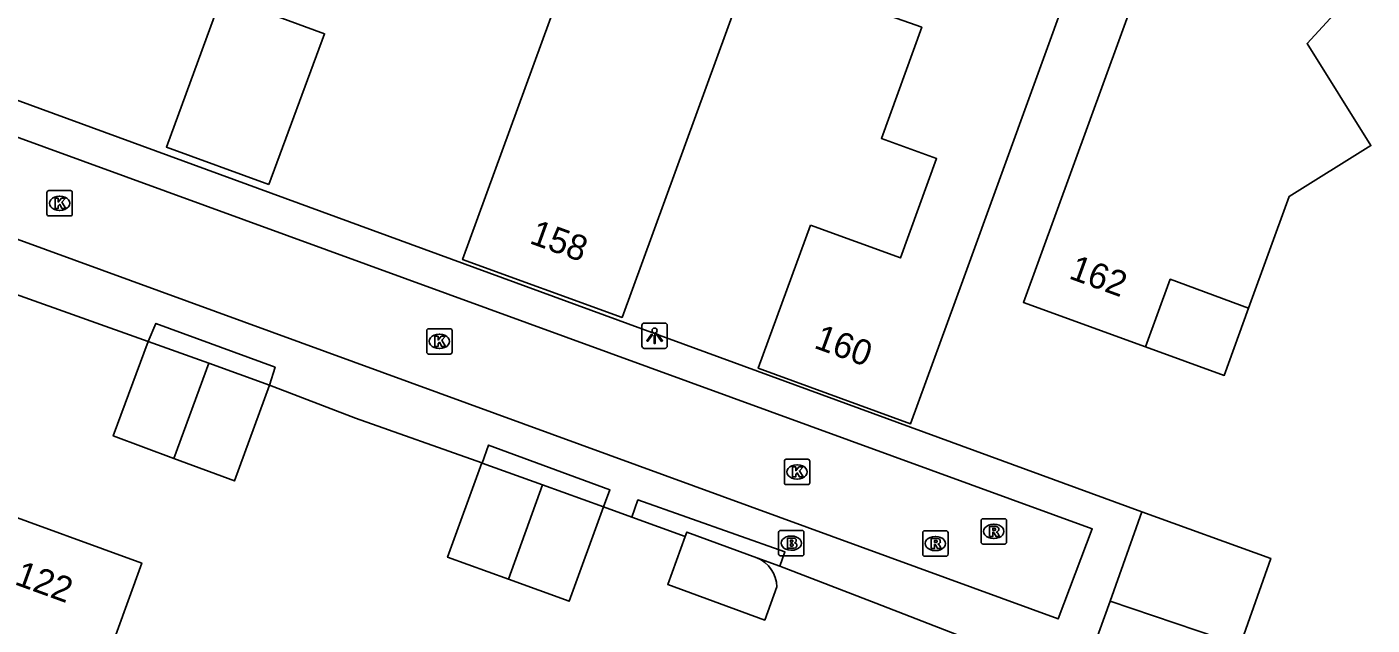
# Model space of a CAD drawing. Extents: x 155275 to 156263, y 382654 to 383635.
# Drawn here: x 156136.5 to 156189.5, y 383087.6 to 383111.2 of the extents above; entities that cross this region are included whole.
import ezdxf

# ---------------------------------------------------------------- set-up
doc = ezdxf.new("R2010")
doc.units = 0
for name, color, linetype in [('IMGEO_Brandkraan', 7, 'Continuous'), ('IMGEO_Haag', 7, 'Continuous'), ('IMGEO_Hek', 7, 'Continuous'), ('IMGEO_Kolk', 7, 'Continuous'), ('IMGEO_Lichtpunt', 7, 'Continuous'), ('IMGEO_Pand', 7, 'Continuous'), ('IMGEO_Pand_nummerreeks', 7, 'Continuous'), ('IMGEO_Pand_overbouw', 7, 'Continuous'), ('IMGEO_Rijbaan_lokaal_open', 7, 'Continuous'), ('IMGEO_Rioolput', 7, 'Continuous'), ('IMGEO_Voetpad_open', 7, 'Continuous')]:
    doc.layers.add(name, color=color, linetype=linetype)

msp = doc.modelspace()

# ---------------------------------------------------------------- linework, layer by layer
at = {"layer": 'IMGEO_Brandkraan'}
for p, q in [((156166.11, 383090.435), (156166.11, 383091.287)), ((156166.185, 383091.361), (156167.037, 383091.361)), ((156166.598, 383091.141), (156166.623, 383091.141)), ((156167.111, 383091.287), (156167.111, 383090.435)), ((156167.037, 383090.361), (156166.185, 383090.361)), ((156166.621, 383090.581), (156166.596, 383090.581))]:
    msp.add_line(p, q, dxfattribs=at)
for points in [[(156166.11, 383090.435), (156166.11, 383091.287)], [(156166.185, 383091.361), (156167.037, 383091.361)], [(156166.458, 383091.061), (156166.458, 383090.661), (156166.671, 383090.661)], [(156166.689, 383091.061), (156166.458, 383091.061)], [(156166.637, 383090.98), (156166.583, 383090.98), (156166.583, 383090.904)], [(156166.583, 383090.904), (156166.636, 383090.904)], [(156167.111, 383091.287), (156167.111, 383090.435)], [(156167.037, 383090.361), (156166.185, 383090.361)], [(156166.645, 383090.828), (156166.583, 383090.828), (156166.583, 383090.747)], [(156166.583, 383090.747), (156166.645, 383090.747)]]:
    msp.add_lwpolyline(points, dxfattribs=at)
for centre, radius, start, end in [((156166.187, 383091.285), 0.0765, 91.552, 178.448), ((156166.187, 383091.285), 0.0765, 91.552, 178.448), ((156166.638, 383090.942), 0.0379, 267.8285, 90.9355), ((156166.693, 383090.916), 0.145, 59.4692, 91.5367), ((156166.718, 383090.963), 0.0922, 285.5137, 58.1501), ((156166.723, 383090.771), 0.105, 301.3115, 78.989), ((156167.035, 383091.285), 0.0765, 1.552, 88.448), ((156167.035, 383091.285), 0.0765, 1.552, 88.448), ((156166.187, 383090.437), 0.0765, 181.552, 268.448), ((156166.187, 383090.437), 0.0765, 181.552, 268.448), ((156166.646, 383090.787), 0.0404, 269.8759, 90.5077), ((156166.677, 383090.912), 0.251, 268.6676, 293.5347), ((156167.035, 383090.437), 0.0765, 271.552, 358.448), ((156167.035, 383090.437), 0.0765, 271.552, 358.448)]:
    msp.add_arc(centre, radius, start, end, dxfattribs=at)
for centre, major_axis, ratio, start_param, end_param in [((156166.597, 383090.861), (-0.387, 0.002), 0.722429, 4.712389, 7.853982), ((156166.622, 383090.861), (-0.39, 0.002), 0.717154, 1.570796, 4.712389)]:
    msp.add_ellipse(centre, major_axis=major_axis, ratio=ratio, start_param=start_param, end_param=end_param, dxfattribs=at)
at = {"layer": 'IMGEO_Haag'}
for points in [[(156162.431, 383091.123), (156160.322, 383091.886)], [(156166.165, 383089.955), (156165.257, 383090.285)]]:
    msp.add_lwpolyline(points, dxfattribs=at)
at = {"layer": 'IMGEO_Hek'}
for points in [[(156154.401, 383094.026), (156149.426, 383095.789)], [(156166.165, 383089.955), (156165.257, 383090.285)], [(156169.941, 383088.491), (156166.165, 383089.955)]]:
    msp.add_lwpolyline(points, dxfattribs=at)
at = {"layer": 'IMGEO_Kolk'}
for p, q in [((156137.253, 383103.835), (156137.253, 383104.687)), ((156137.328, 383104.761), (156138.18, 383104.761)), ((156138.254, 383104.687), (156138.254, 383103.835)), ((156137.741, 383104.541), (156137.766, 383104.541)), ((156138.18, 383103.761), (156137.328, 383103.761)), ((156137.764, 383103.981), (156137.739, 383103.981)), ((156152.234, 383098.39), (156152.234, 383099.242)), ((156152.309, 383099.316), (156153.161, 383099.316)), ((156152.722, 383099.096), (156152.747, 383099.096)), ((156153.235, 383099.242), (156153.235, 383098.39)), ((156153.161, 383098.316), (156152.309, 383098.316)), ((156152.745, 383098.536), (156152.72, 383098.536)), ((156166.34, 383093.243), (156166.34, 383094.095)), ((156166.415, 383094.169), (156167.267, 383094.169)), ((156167.341, 383094.095), (156167.341, 383093.243)), ((156166.828, 383093.949), (156166.853, 383093.949)), ((156167.267, 383093.169), (156166.415, 383093.169)), ((156166.851, 383093.389), (156166.826, 383093.389))]:
    msp.add_line(p, q, dxfattribs=at)
for points in [[(156137.253, 383103.835), (156137.253, 383104.687)], [(156137.328, 383104.761), (156138.18, 383104.761)], [(156138.254, 383104.687), (156138.254, 383103.835)], [(156137.574, 383104.461), (156137.697, 383104.461), (156137.697, 383104.31), (156137.827, 383104.461), (156137.991, 383104.461), (156137.845, 383104.31), (156137.998, 383104.061), (156137.846, 383104.061), (156137.761, 383104.225), (156137.697, 383104.158), (156137.697, 383104.061), (156137.574, 383104.061), (156137.574, 383104.461)], [(156138.18, 383103.761), (156137.328, 383103.761)], [(156152.234, 383098.39), (156152.234, 383099.242)], [(156152.309, 383099.316), (156153.161, 383099.316)], [(156152.555, 383099.016), (156152.678, 383099.016), (156152.678, 383098.865), (156152.808, 383099.016), (156152.972, 383099.016), (156152.826, 383098.865), (156152.979, 383098.616), (156152.827, 383098.616), (156152.742, 383098.78), (156152.678, 383098.713), (156152.678, 383098.616), (156152.555, 383098.616), (156152.555, 383099.016)], [(156153.235, 383099.242), (156153.235, 383098.39)], [(156153.161, 383098.316), (156152.309, 383098.316)], [(156166.34, 383093.243), (156166.34, 383094.095)], [(156166.415, 383094.169), (156167.267, 383094.169)], [(156167.341, 383094.095), (156167.341, 383093.243)], [(156166.661, 383093.869), (156166.784, 383093.869), (156166.784, 383093.718), (156166.914, 383093.869), (156167.078, 383093.869), (156166.932, 383093.718), (156167.085, 383093.469), (156166.933, 383093.469), (156166.848, 383093.633), (156166.784, 383093.566), (156166.784, 383093.469), (156166.661, 383093.469), (156166.661, 383093.869)], [(156167.267, 383093.169), (156166.415, 383093.169)]]:
    msp.add_lwpolyline(points, dxfattribs=at)
for centre, start, end in [((156137.33, 383104.685), 91.552, 178.448), ((156137.33, 383104.685), 91.552, 178.448), ((156138.178, 383104.685), 1.552, 88.448), ((156138.178, 383104.685), 1.552, 88.448), ((156137.33, 383103.837), 181.552, 268.448), ((156137.33, 383103.837), 181.552, 268.448), ((156138.178, 383103.837), 271.552, 358.448), ((156138.178, 383103.837), 271.552, 358.448), ((156152.311, 383099.24), 91.552, 178.448), ((156152.311, 383099.24), 91.552, 178.448), ((156153.159, 383099.24), 1.552, 88.448), ((156153.159, 383099.24), 1.552, 88.448), ((156152.311, 383098.392), 181.552, 268.448), ((156152.311, 383098.392), 181.552, 268.448), ((156153.159, 383098.392), 271.552, 358.448), ((156153.159, 383098.392), 271.552, 358.448), ((156166.417, 383094.093), 91.552, 178.448), ((156166.417, 383094.093), 91.552, 178.448), ((156167.265, 383094.093), 1.552, 88.448), ((156167.265, 383094.093), 1.552, 88.448), ((156166.417, 383093.245), 181.552, 268.448), ((156166.417, 383093.245), 181.552, 268.448), ((156167.265, 383093.245), 271.552, 358.448), ((156167.265, 383093.245), 271.552, 358.448)]:
    msp.add_arc(centre, 0.0765, start, end, dxfattribs=at)
for centre, major_axis, ratio, start_param, end_param in [((156137.74, 383104.261), (-0.387, 0.002), 0.722429, 4.712389, 7.853982), ((156137.765, 383104.261), (-0.39, 0.002), 0.717154, 1.570796, 4.712389), ((156152.721, 383098.816), (-0.387, 0.002), 0.722429, 4.712389, 7.853982), ((156152.746, 383098.816), (-0.39, 0.002), 0.717154, 1.570796, 4.712389), ((156166.827, 383093.669), (-0.387, 0.002), 0.722429, 4.712389, 7.853982), ((156166.852, 383093.669), (-0.39, 0.002), 0.717154, 1.570796, 4.712389)]:
    msp.add_ellipse(centre, major_axis=major_axis, ratio=ratio, start_param=start_param, end_param=end_param, dxfattribs=at)
at = {"layer": 'IMGEO_Lichtpunt'}
for p, q in [((156160.721, 383099.442), (156160.721, 383098.635)), ((156160.721, 383099.442), (156160.721, 383098.635)), ((156161.623, 383099.537), (156160.815, 383099.537)), ((156161.623, 383099.537), (156160.815, 383099.537)), ((156161.717, 383098.635), (156161.717, 383099.442)), ((156161.717, 383098.635), (156161.717, 383099.442)), ((156160.815, 383098.541), (156161.623, 383098.541)), ((156160.815, 383098.541), (156161.623, 383098.541))]:
    msp.add_line(p, q, dxfattribs=at)
for points in [[(156161.095, 383099.106), (156161.134, 383099.078), (156160.946, 383098.816), (156160.908, 383098.843), (156161.095, 383099.106)], [(156161.197, 383099.058), (156161.244, 383099.058), (156161.244, 383098.736), (156161.197, 383098.736), (156161.197, 383099.058)], [(156161.307, 383099.078), (156161.345, 383099.105), (156161.532, 383098.843), (156161.493, 383098.815), (156161.307, 383099.078)]]:
    msp.add_lwpolyline(points, dxfattribs=at)
msp.add_circle((156161.22, 383099.24), 0.0994, dxfattribs=at)
for centre, start, end in [((156160.815, 383099.442), 90, 180), ((156160.815, 383099.442), 90, 180), ((156161.623, 383099.442), 0, 90), ((156161.623, 383099.442), 0, 90), ((156160.815, 383098.635), 180, 270), ((156160.815, 383098.635), 180, 270), ((156161.623, 383098.635), 270, 0), ((156161.623, 383098.635), 270, 360)]:
    msp.add_arc(centre, 0.0946, start, end, dxfattribs=at)
at = {"layer": 'IMGEO_Pand'}
for points in [[(156168.251, 383122.55), (156159.939, 383099.763), (156153.646, 383102.044), (156157.377, 383112.286)], [(156167.368, 383103.403), (156170.922, 383102.108), (156172.345, 383106.024), (156170.164, 383106.816), (156171.758, 383111.199), (156168.534, 383112.343), (156172.188, 383122.334), (156178.674, 383119.993), (156177.825, 383117.591), (156179.155, 383117.122), (156178, 383113.934), (156177.191, 383114.227), (156176.921, 383113.489), (156177.729, 383113.196), (156173.375, 383101.214), (156171.318, 383095.57), (156165.311, 383097.759), (156167.368, 383103.403)], [(156181.535, 383116.198), (156184.19, 383115.211), (156184.58, 383116.271), (156185.361, 383117.129), (156189.519, 383113.354), (156186.955, 383110.562), (156189.472, 383106.533), (156186.25, 383104.528), (156184.65, 383100.128), (156181.555, 383101.265), (156180.577, 383098.601), (156175.764, 383100.351), (156181.535, 383116.198)], [(156146.008, 383105.001), (156141.963, 383106.478), (156144.145, 383112.433), (156148.201, 383110.947), (156146.008, 383105.001)], [(156142.261, 383094.2), (156139.87, 383095.086), (156141.24, 383098.806)], [(156143.633, 383097.951), (156141.24, 383098.806)], [(156143.633, 383097.951), (156142.261, 383094.2)], [(156146.025, 383097.096), (156143.633, 383097.951)], [(156146.025, 383097.096), (156144.651, 383093.314), (156142.261, 383094.2)], [(156155.456, 383089.441), (156153.056, 383090.308), (156154.401, 383094.026)], [(156154.401, 383094.026), (156154.418, 383094.02)], [(156156.801, 383093.159), (156154.418, 383094.02)], [(156155.456, 383089.441), (156156.801, 383093.159)], [(156159.2, 383092.291), (156156.801, 383093.159)], [(156137.516, 383081.755), (156131.831, 383083.821), (156134.918, 383092.278), (156140.994, 383090.074), (156139.48, 383085.9)], [(156159.2, 383092.291), (156157.856, 383088.573), (156155.456, 383089.441)], [(156179.189, 383088.577), (156180.442, 383092.09)], [(156180.442, 383092.09), (156185.522, 383090.259), (156184.32, 383086.843), (156179.189, 383088.577)], [(156166.046, 383089.14), (156165.567, 383087.83), (156161.739, 383089.228), (156162.431, 383091.123)], [(156165.257, 383090.285), (156162.494, 383091.295), (156162.431, 383091.123)]]:
    msp.add_lwpolyline(points, dxfattribs=at)
msp.add_arc((156164.757, 383089.096), 1.29, 1.9468, 67.1933, dxfattribs=at)
at = {"layer": 'IMGEO_Pand_overbouw'}
msp.add_lwpolyline([(156184.65, 383100.128), (156181.555, 383101.265), (156180.577, 383098.601), (156183.685, 383097.472)], close=True, dxfattribs=at)
at = {"layer": 'IMGEO_Rijbaan_lokaal_open'}
msp.add_lwpolyline([(156119.622, 383112.871), (156178.482, 383091.43), (156177.133, 383087.872), (156118.334, 383109.306)], dxfattribs=at)
at = {"layer": 'IMGEO_Rioolput'}
for p, q in [((156174.098, 383090.897), (156174.098, 383091.749)), ((156174.173, 383091.823), (156175.025, 383091.823)), ((156174.586, 383091.603), (156174.611, 383091.603)), ((156175.099, 383091.749), (156175.099, 383090.897)), ((156171.794, 383090.42), (156171.794, 383091.272)), ((156171.869, 383091.346), (156172.721, 383091.346)), ((156172.282, 383091.126), (156172.307, 383091.126)), ((156172.795, 383091.272), (156172.795, 383090.42)), ((156174.609, 383091.043), (156174.584, 383091.043)), ((156172.721, 383090.346), (156171.869, 383090.346)), ((156172.305, 383090.566), (156172.28, 383090.566)), ((156175.025, 383090.823), (156174.173, 383090.823))]:
    msp.add_line(p, q, dxfattribs=at)
for points in [[(156174.098, 383090.897), (156174.098, 383091.749)], [(156174.173, 383091.823), (156175.025, 383091.823)], [(156174.687, 383091.521), (156174.435, 383091.523), (156174.435, 383091.123)], [(156174.613, 383091.442), (156174.559, 383091.442), (156174.559, 383091.361)], [(156175.099, 383091.749), (156175.099, 383090.897)], [(156171.794, 383090.42), (156171.794, 383091.272)], [(156171.869, 383091.346), (156172.721, 383091.346)], [(156172.383, 383091.044), (156172.131, 383091.046), (156172.131, 383090.646)], [(156172.309, 383090.965), (156172.255, 383090.965), (156172.255, 383090.884)], [(156172.255, 383090.884), (156172.307, 383090.884)], [(156172.795, 383091.272), (156172.795, 383090.42)], [(156174.435, 383091.123), (156174.559, 383091.123), (156174.559, 383091.285), (156174.57, 383091.285)], [(156174.559, 383091.361), (156174.611, 383091.361)], [(156174.617, 383091.256), (156174.688, 383091.123), (156174.828, 383091.123), (156174.763, 383091.249)], [(156172.721, 383090.346), (156171.869, 383090.346)], [(156172.131, 383090.646), (156172.255, 383090.646), (156172.255, 383090.808), (156172.266, 383090.808)], [(156172.313, 383090.779), (156172.384, 383090.646), (156172.524, 383090.646), (156172.459, 383090.772)], [(156175.025, 383090.823), (156174.173, 383090.823)]]:
    msp.add_lwpolyline(points, dxfattribs=at)
for centre, radius, start, end in [((156174.175, 383091.747), 0.0765, 91.552, 178.448), ((156174.175, 383091.747), 0.0765, 91.552, 178.448), ((156174.619, 383091.346), 0.0964, 77.0061, 93.1865), ((156174.633, 383091.403), 0.0378, 276.6634, 79.6772), ((156174.686, 383091.411), 0.109, 350.3612, 89.416), ((156174.684, 383091.411), 0.112, 277.5842, 350.9817), ((156175.023, 383091.747), 0.0765, 1.552, 88.448), ((156175.023, 383091.747), 0.0765, 1.552, 88.448), ((156171.871, 383091.27), 0.0765, 91.552, 178.448), ((156171.871, 383091.27), 0.0765, 91.552, 178.448), ((156172.291, 383091.073), 0.19, 274.7715, 282.9687), ((156172.315, 383090.869), 0.0964, 77.0061, 93.1865), ((156172.329, 383090.926), 0.0378, 276.6634, 79.6772), ((156172.382, 383090.934), 0.109, 350.3612, 89.416), ((156172.38, 383090.934), 0.112, 277.5842, 350.9817), ((156172.719, 383091.27), 0.0765, 1.552, 88.448), ((156172.719, 383091.27), 0.0765, 1.552, 88.448), ((156174.175, 383090.899), 0.0765, 181.552, 268.448), ((156174.175, 383090.899), 0.0765, 181.552, 268.448), ((156174.569, 383091.232), 0.0533, 26.0293, 88.6989), ((156174.595, 383091.55), 0.19, 274.7715, 282.9687), ((156174.668, 383091.196), 0.108, 29.5134, 73.7905), ((156175.023, 383090.899), 0.0765, 271.552, 358.448), ((156175.023, 383090.899), 0.0765, 271.552, 358.448), ((156171.871, 383090.422), 0.0765, 181.552, 268.448), ((156171.871, 383090.422), 0.0765, 181.552, 268.448), ((156172.265, 383090.755), 0.0533, 26.0293, 88.6989), ((156172.364, 383090.719), 0.108, 29.5134, 73.7905), ((156172.719, 383090.422), 0.0765, 271.552, 358.448), ((156172.719, 383090.422), 0.0765, 271.552, 358.448)]:
    msp.add_arc(centre, radius, start, end, dxfattribs=at)
for centre, major_axis, ratio, start_param, end_param in [((156174.585, 383091.323), (-0.387, 0.002), 0.722429, 4.712389, 7.853982), ((156174.61, 383091.323), (-0.39, 0.002), 0.717154, 1.570796, 4.712389), ((156172.281, 383090.846), (-0.387, 0.002), 0.722429, 4.712389, 7.853982), ((156172.306, 383090.846), (-0.39, 0.002), 0.717154, 1.570796, 4.712389)]:
    msp.add_ellipse(centre, major_axis=major_axis, ratio=ratio, start_param=start_param, end_param=end_param, dxfattribs=at)
at = {"layer": 'IMGEO_Voetpad_open'}
for points in [[(156180.442, 383092.09), (156124.888, 383112.422)], [(156133.39, 383101.613), (156141.24, 383098.806)], [(156141.24, 383098.806), (156141.551, 383099.524), (156146.251, 383097.793), (156146.025, 383097.096)], [(156146.025, 383097.096), (156149.426, 383095.789), (156154.401, 383094.026)], [(156154.418, 383094.02), (156154.675, 383094.727), (156159.461, 383092.969), (156159.2, 383092.291)], [(156160.322, 383091.886), (156160.563, 383092.565), (156166.362, 383090.523), (156166.165, 383089.955)], [(156159.2, 383092.291), (156160.322, 383091.886)], [(156166.165, 383089.955), (156169.941, 383088.491), (156173.131, 383087.254)], [(156177.931, 383085.531), (156178.076, 383085.485), (156179.189, 383088.577)]]:
    msp.add_lwpolyline(points, dxfattribs=at)

# ---------------------------------------------------------------- texts
at = {"layer": 'IMGEO_Pand_nummerreeks'}
for s, rotation, p in [('158', 340.0761, (156156.245, 383102.697)), ('162', 340.021, (156177.517, 383101.31)), ('160', 339.9751, (156167.466, 383098.571)), ('122', 340.0623, (156135.935, 383089.25))]:
    msp.add_text(s, height=1, rotation=rotation, dxfattribs=at).set_placement(p)

doc.saveas('drawing.dxf')
